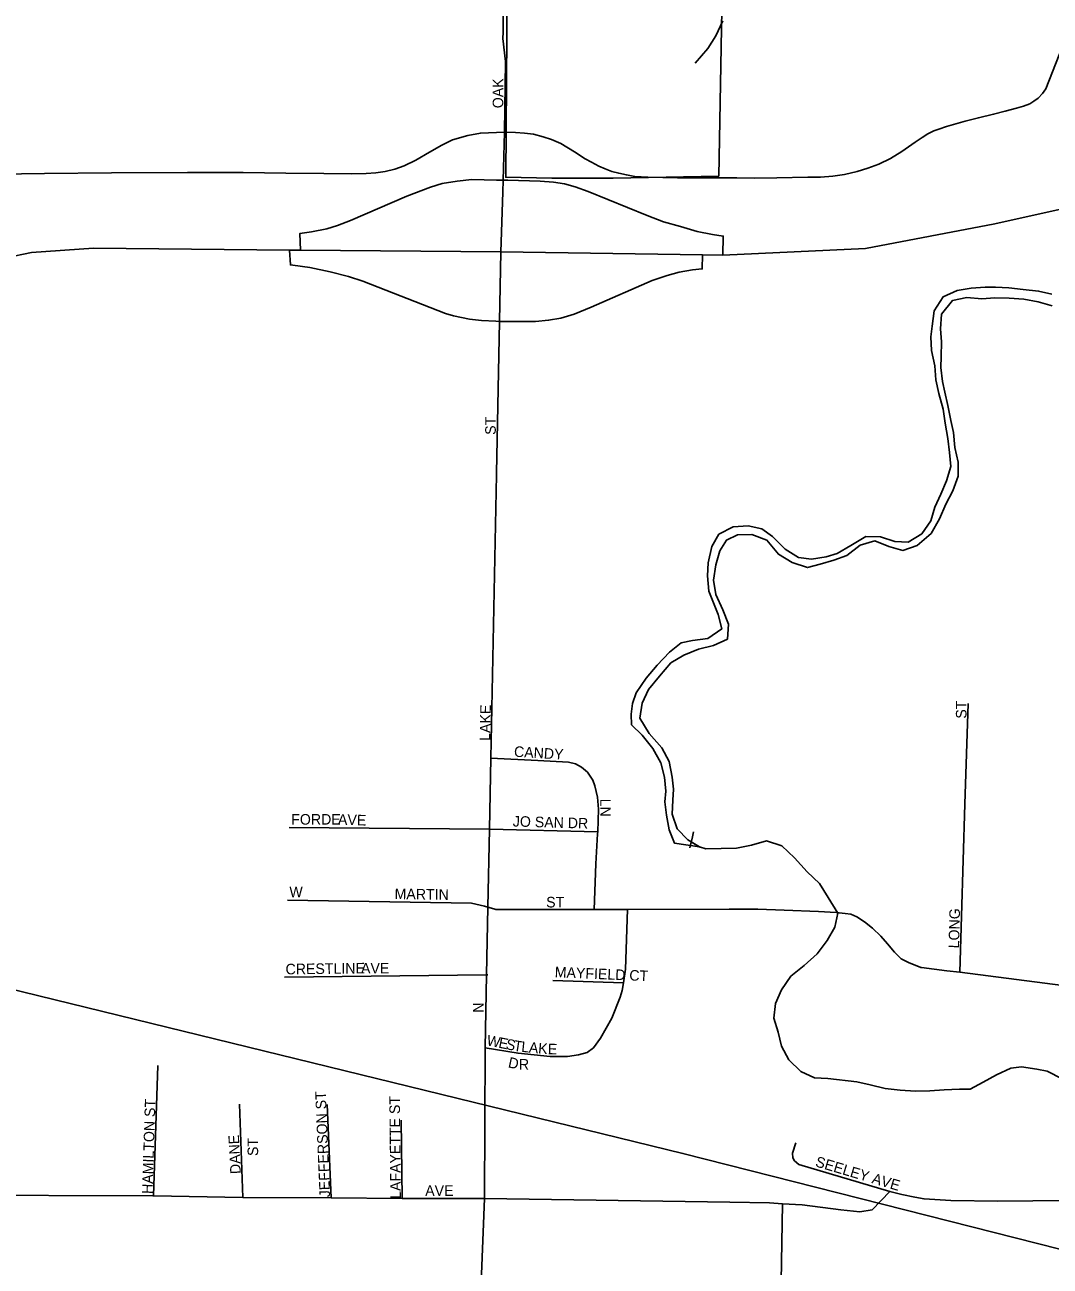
# Model space of a CAD drawing. Extents: x 1857828 to 2277390, y 930619 to 1324581.
# Drawn here: x 2037892 to 2042742, y 1237869 to 1243739 of the extents above; entities that cross this region are included whole.
import ezdxf

# ---------------------------------------------------------------- set-up
doc = ezdxf.new("R2010")
doc.units = 0
for name, color, linetype in [('GM_X_City_Street', 7, 'Continuous'), ('GM_X_City_Street_Text', 7, 'Continuous'), ('GM_X_Corporation', 7, 'Continuous'), ('GM_X_Interchange_Ramps', 7, 'Continuous'), ('GM_X_Minor_River', 7, 'Continuous'), ('GM_X_Rail_Line', 7, 'Continuous'), ('GM_X_State_Route', 7, 'Continuous')]:
    doc.layers.add(name, color=color, linetype=linetype)

msp = doc.modelspace()

# ---------------------------------------------------------------- linework, layer by layer
at = {"layer": 'GM_X_City_Street'}
for points in [[(2040153.8, 1243704.4), (2040170, 1245374.7), (2040170.2, 1245391.3)], [(2041173.6, 1243015), (2041259, 1243014.8), (2041340.8, 1243013.6), (2041448.6, 1243015.9), (2041594.9, 1243018.1), (2041655.5, 1243018.1), (2041714, 1243022.4), (2041768.7, 1243030.5), (2041828.3, 1243045.1), (2041878.7, 1243060.9), (2041931.2, 1243080.4), (2041987, 1243107.4), (2042039.7, 1243140.4), (2042103.5, 1243183.8), (2042135.5, 1243206), (2042163.6, 1243223.4), (2042191.8, 1243236.9), (2042214.5, 1243246.1), (2042251.9, 1243258), (2042339.1, 1243283.5), (2042402, 1243299.2), (2042474, 1243316), (2042528.2, 1243330.6), (2042582.9, 1243345.2), (2042615.4, 1243354.4), (2042645.2, 1243365.3), (2042664.1, 1243377.2), (2042684.2, 1243391.8), (2042705.8, 1243414.6), (2042721.5, 1243436.8), (2042879.2, 1243838.1)], [(2040153.2, 1242947.5), (2040155.1, 1243003.9), (2040159.9, 1243230.7), (2040166.1, 1243565.1), (2040153.5, 1243674.8), (2040153.8, 1243704.4)], [(2037491.1, 1243025.9), (2037533.5, 1243027.8), (2037766.4, 1243032.7), (2037985.2, 1243035.4), (2038302.1, 1243038.1), (2038661.8, 1243039.7), (2038923.9, 1243040.3), (2039126, 1243036.5), (2039305.8, 1243035.9), (2039438.5, 1243033.8), (2039506.2, 1243034.9), (2039552.8, 1243039.2), (2039596.7, 1243045.7), (2039641.6, 1243056.5), (2039686.6, 1243071.7), (2039740.8, 1243098.8), (2039805.8, 1243136.7), (2039863.7, 1243169.7), (2039914.1, 1243194.1), (2039986.7, 1243215.8), (2040046.8, 1243226.6), (2040159.9, 1243230.7)], [(2040159.9, 1243230.7), (2040212, 1243229.9), (2040255.3, 1243226.6), (2040298.1, 1243221.7), (2040343.6, 1243209.8), (2040383.7, 1243196.8), (2040426.5, 1243177.9), (2040491, 1243137.8), (2040542.4, 1243105.8), (2040572.2, 1243088.5), (2040607.4, 1243070.6), (2040636.1, 1243058.1), (2040668.6, 1243045.7), (2040701.1, 1243036.5), (2040736.9, 1243028.9), (2040776.6, 1243021.6)], [(2040776.6, 1243021.6), (2040839.3, 1243019.1), (2040979, 1243015.4), (2041173.6, 1243015)], [(2040122.8, 1241610.7), (2040123, 1241618.3), (2040137.1, 1242336.6), (2040143.6, 1242665.5), (2040153.2, 1242947.5)], [(2040066.4, 1238188.4), (2040069.3, 1238901.9), (2040076.1, 1239246), (2040082.4, 1239566.8), (2040089.7, 1239934.9), (2040096.3, 1240270.4), (2040122.8, 1241610.7)], [(2042338.7, 1240052.9), (2042353.7, 1240529.6)], [(2040096.3, 1240270.4), (2040318.5, 1240259.4), (2040462.9, 1240252), (2040497, 1240244.2), (2040525.2, 1240228.2), (2040553.4, 1240204.3), (2040577.7, 1240166.3), (2040587.8, 1240140.2), (2040600.2, 1240086), (2040604.5, 1240029.8), (2040601.5, 1239923.3), (2040601.2, 1239913.4), (2040592, 1239770.8), (2040585.3, 1239556.2)], [(2042313.7, 1239258.5), (2042338.7, 1240052.9), (2042338.7, 1240052.9)], [(2039141.6, 1239943), (2040089.7, 1239934.9)], [(2040089.7, 1239934.9), (2040601.5, 1239923.3)], [(2039133.6, 1239599.6), (2040003.8, 1239585.4), (2040066, 1239571.6), (2040082.4, 1239566.8), (2040110.4, 1239558.7), (2040110.7, 1239558.6)], [(2040110.7, 1239558.6), (2040120.2, 1239555.9), (2040585.3, 1239556.2), (2040655.5, 1239556.2), (2040741.7, 1239556.3), (2041222.8, 1239556.8), (2041359.1, 1239557.4), (2041483.4, 1239551.9), (2041645.9, 1239546.6), (2041730.1, 1239541), (2041772.2, 1239537.1), (2041798.3, 1239533.2), (2041826.5, 1239521.3), (2041862.7, 1239497.4), (2041901, 1239467.4), (2041941.3, 1239429.5), (2041971.6, 1239393.5), (2042005.9, 1239353.5), (2042036.1, 1239321.5), (2042072.3, 1239305.6), (2042130.6, 1239281.7), (2042133.4, 1239281.4)], [(2040420.6, 1238860.5), (2040425.3, 1238860.5), (2040459.1, 1238860.7), (2040511.2, 1238868.9), (2040551.2, 1238879.1), (2040581.2, 1238901.4), (2040615, 1238947.7), (2040668.6, 1239042.3), (2040708.1, 1239140.9), (2040717.9, 1239173), (2040723.3, 1239208.6), (2040733.3, 1239273.5), (2040741.7, 1239556.3)], [(2042133.4, 1239281.4), (2042253, 1239266.2), (2042313.7, 1239258.5), (2042850.8, 1239190.6), (2042909, 1239186.9), (2042981.2, 1239193.2), (2043056.1, 1239197.2)], [(2039119.7, 1239236.1), (2040076.1, 1239246), (2040081.6, 1239246)], [(2040388.8, 1239219.7), (2040723.3, 1239208.6)], [(2040069.3, 1238901.9), (2040224.5, 1238875.7), (2040376.9, 1238860.3), (2040420.6, 1238860.5)], [(2038500.9, 1238201.4), (2038520.8, 1238817.9)], [(2038923.3, 1238194), (2038906.8, 1238634.9)], [(2039340.1, 1238192.1), (2039321.8, 1238632.7)], [(2039676.9, 1238188.4), (2039671.1, 1238560)], [(2041538.1, 1238451.9), (2041522.4, 1238403.6), (2041524.5, 1238381.6), (2041532.6, 1238367.5), (2041552.7, 1238349.6), (2041983, 1238222.3)], [(2036926.3, 1238215.9), (2036980, 1238214), (2037509.7, 1238204.1), (2038497, 1238201.4)], [(2038497, 1238201.4), (2038500.9, 1238201.4), (2038923.3, 1238194), (2039340.1, 1238192.1), (2039676.9, 1238188.4), (2040066.4, 1238188.4), (2041226.9, 1238172.1), (2041414.3, 1238168.8), (2041476.2, 1238163.7), (2041568.2, 1238158.7), (2041752.2, 1238135.3), (2041840.8, 1238125.2), (2041900.1, 1238135.5), (2041983, 1238222.3), (2042040.7, 1238207.6), (2042100.9, 1238195.5), (2042145.1, 1238187.4), (2042271.6, 1238179.1), (2042494.5, 1238176.7), (2043322.8, 1238183.8), (2043401.4, 1238188.8), (2043480, 1238207.2)], [(2039034.4, 1233478.6), (2039104.6, 1233589.1), (2039218.9, 1233757.8), (2039361.2, 1233976.7), (2039844.3, 1234709.8), (2039894.4, 1234786.1), (2039912.5, 1234816.2), (2039922.5, 1234836.3), (2039934.5, 1234866.4), (2039948.5, 1234928.7), (2039956.5, 1235017.1), (2039980.9, 1235485.3), (2039995.2, 1235760.6), (2039997.7, 1235808.6), (2039999.5, 1235886.6), (2040022.6, 1236919.5), (2040034.6, 1237378.6), (2040036, 1237433.8), (2040066.4, 1238188.4)], [(2041456.2, 1237064.2), (2041476.2, 1238163.7)]]:
    msp.add_lwpolyline(points, dxfattribs=at)
at = {"layer": 'GM_X_Corporation'}
for points in [[(2040172.8, 1243918.9), (2040166.8, 1243017.8), (2040384.9, 1243013.4), (2040674.1, 1243013.4), (2041173.8, 1243023.7), (2041204.6, 1244682.4)], [(2041204.6, 1244682.4), (2041173.8, 1243023.7), (2040674.1, 1243013.4), (2040384.9, 1243013.4), (2040166.8, 1243017.8), (2040172.8, 1243918.9)]]:
    msp.add_lwpolyline(points, dxfattribs=at)
at = {"layer": 'GM_X_Interchange_Ramps'}
for points in [[(2040155.1, 1243003.9), (2040123.5, 1243004.2), (2040006.6, 1243007.1), (2039936, 1242999.8), (2039865.3, 1242988.3), (2039810.5, 1242971), (2039699.4, 1242929.1), (2039432.5, 1242813.7), (2039370.5, 1242789.1), (2039320, 1242774.7), (2039247.9, 1242760.3), (2039193.2, 1242752.7), (2039195.3, 1242673.6)], [(2041193.7, 1242650.2), (2041195, 1242739.7), (2041144.8, 1242747.3), (2041071.3, 1242761.8), (2040993.4, 1242784.9), (2040912.6, 1242806.5), (2040834.7, 1242836.8), (2040556.3, 1242950.8), (2040494.2, 1242972.4), (2040443.8, 1242986.9), (2040392.7, 1242995.2), (2040329.3, 1243000.1), (2040176.9, 1243003.6), (2040155.1, 1243003.9)], [(2039143.5, 1242673.6), (2039148.3, 1242603.4), (2039159.9, 1242601.6), (2039239.2, 1242591.5), (2039335.8, 1242571.3), (2039422.4, 1242548.2), (2039490.2, 1242526.6), (2039881.2, 1242373.6), (2039918.7, 1242362), (2039995.5, 1242347.2), (2040052.6, 1242339.9), (2040119.2, 1242337), (2040137.1, 1242336.6)], [(2040137.1, 1242336.6), (2040165.3, 1242336.1), (2040244.7, 1242336.1), (2040306.7, 1242336.1), (2040368.8, 1242341.8), (2040426.5, 1242351.9), (2040489.9, 1242370.7), (2040570.7, 1242403.9), (2040859.2, 1242529.4), (2040929.9, 1242553.9), (2040986.2, 1242568.4), (2041049.6, 1242579.9), (2041096.1, 1242584.9), (2041097.1, 1242651.6)]]:
    msp.add_lwpolyline(points, dxfattribs=at)
at = {"layer": 'GM_X_Minor_River'}
for points in [[(2041194, 1243757.2), (2041160.5, 1243686.6), (2041122.9, 1243626.1), (2041063.2, 1243557.4)], [(2042748.9, 1242465.9), (2042686.6, 1242479.5), (2042614.2, 1242487.1), (2042545.9, 1242494.6), (2042483.6, 1242498.2), (2042433.5, 1242497.9), (2042367.2, 1242493.4), (2042301.1, 1242482.9), (2042235.1, 1242452.3), (2042193.5, 1242385.7), (2042184.1, 1242313.3), (2042176.5, 1242263.1), (2042181, 1242198.8), (2042195.7, 1242126.6)], [(2041083.4, 1239851.6), (2041028.4, 1239884.4), (2040977.8, 1239936.3), (2040953.1, 1240006.5), (2040956.5, 1240072.8), (2040960.1, 1240125.1), (2040953.6, 1240181.3), (2040938.9, 1240255.5), (2040904.2, 1240319.6), (2040845.4, 1240387.5), (2040800.6, 1240459.5), (2040812.1, 1240531.9), (2040841.6, 1240596.4), (2040893.3, 1240659), (2040947, 1240721.7), (2041008.9, 1240758.3), (2041078.9, 1240786.9), (2041149, 1240803.4), (2041215, 1240834), (2041220.4, 1240904.4), (2041193.7, 1240972.5), (2041161, 1241044.6), (2041148.4, 1241112.8), (2041159.8, 1241185.2), (2041179.3, 1241251.7), (2041211, 1241302.1), (2041263, 1241326.6), (2041331.2, 1241329.1), (2041401.7, 1241301.4), (2041456.5, 1241235.5), (2041521.1, 1241195.7), (2041593.6, 1241172.1), (2041653.6, 1241188.6), (2041717.7, 1241207.1), (2041779.8, 1241229.6), (2041843.6, 1241278.3), (2041911.7, 1241298.9), (2041978.2, 1241271.2), (2042044.6, 1241253.6), (2042112.6, 1241276.1), (2042178.4, 1241332.8), (2042218, 1241403.4), (2042247.5, 1241471.9), (2042281.1, 1241534.4), (2042306.6, 1241604.9), (2042306, 1241671.2), (2042291.4, 1241739.4), (2042284.7, 1241811.7), (2042272.2, 1241867.9), (2042257.5, 1241938.1), (2042242.9, 1242002.3), (2042232.5, 1242052.5), (2042223.9, 1242118.7), (2042225.4, 1242171), (2042226.9, 1242239.3), (2042222.3, 1242301.5), (2042227.8, 1242369.9), (2042279.4, 1242434.5), (2042347.5, 1242449.1), (2042417.9, 1242443.5), (2042480.1, 1242448), (2042548.3, 1242446.4), (2042616.6, 1242440.8), (2042685, 1242429.3), (2042751.4, 1242409.6)], [(2042751.4, 1242409.6), (2042685, 1242429.3), (2042616.6, 1242440.8), (2042548.3, 1242446.4), (2042480.1, 1242448), (2042417.9, 1242443.5), (2042347.5, 1242449.1), (2042279.4, 1242434.5), (2042227.8, 1242369.9), (2042222.3, 1242301.5), (2042226.9, 1242239.3), (2042225.4, 1242171), (2042223.9, 1242118.7), (2042232.5, 1242052.5), (2042242.9, 1242002.3), (2042257.5, 1241938.1), (2042272.2, 1241867.9), (2042284.7, 1241811.7), (2042291.4, 1241739.4), (2042306, 1241671.2), (2042306.6, 1241604.9), (2042281.1, 1241534.4), (2042247.5, 1241471.9), (2042218, 1241403.4), (2042178.4, 1241332.8), (2042112.6, 1241276.1), (2042044.6, 1241253.6), (2041978.2, 1241271.2), (2041911.7, 1241298.9), (2041843.6, 1241278.3), (2041779.8, 1241229.6), (2041717.7, 1241207.1), (2041653.6, 1241188.6), (2041593.6, 1241172.1), (2041521.1, 1241195.7), (2041456.5, 1241235.5), (2041401.7, 1241301.4), (2041331.2, 1241329.1), (2041263, 1241326.6), (2041211, 1241302.1), (2041179.3, 1241251.7), (2041159.8, 1241185.2), (2041148.4, 1241112.8), (2041161, 1241044.6), (2041193.7, 1240972.5), (2041220.4, 1240904.4), (2041215, 1240834), (2041149, 1240803.4), (2041078.9, 1240786.9), (2041008.9, 1240758.3), (2040947, 1240721.7), (2040893.3, 1240659), (2040841.6, 1240596.4), (2040812.1, 1240531.9), (2040800.6, 1240459.5), (2040845.4, 1240387.5), (2040904.2, 1240319.6), (2040938.9, 1240255.5), (2040953.6, 1240181.3), (2040960.1, 1240125.1), (2040956.5, 1240072.8), (2040953.1, 1240006.5), (2040977.8, 1239936.3), (2041028.4, 1239884.4), (2041084.9, 1239850.7)], [(2042195.7, 1242126.6), (2042200.3, 1242060.3), (2042214.9, 1241996.1), (2042235.6, 1241921.9), (2042244.2, 1241855.6), (2042256.9, 1241783.4), (2042265.5, 1241717.2), (2042272, 1241650.9), (2042250.6, 1241582.4), (2042225, 1241520), (2042195.4, 1241457.5), (2042177.9, 1241393.1), (2042134.2, 1241332.5), (2042070.3, 1241291.9), (2042006.1, 1241295.5), (2041939.6, 1241317.1), (2041869.4, 1241318.7), (2041799.5, 1241276), (2041733.5, 1241239.4), (2041681.5, 1241222.9), (2041613.3, 1241212.4), (2041551, 1241220.1), (2041488.4, 1241259.8), (2041427.7, 1241319.7), (2041377.2, 1241355.5), (2041312.8, 1241369.1), (2041242.6, 1241364.6), (2041174.6, 1241330), (2041141, 1241271.5), (2041123.6, 1241195), (2041120.1, 1241132.7), (2041126.7, 1241060.4), (2041171.8, 1240950.2), (2041188.5, 1240882.1), (2041122.6, 1240837.4), (2041050.4, 1240826.9), (2040996.3, 1240816.4), (2040940.5, 1240771.9), (2040882.8, 1240711.2), (2040831.1, 1240648.6), (2040783.5, 1240579.9), (2040765.9, 1240529.6), (2040760.3, 1240479.3), (2040760.7, 1240429.1), (2040811.4, 1240379.2), (2040862.1, 1240317.3), (2040900.8, 1240249.2), (2040917.4, 1240181), (2040924, 1240114.8), (2040918.4, 1240064.5), (2040927, 1240002.3), (2040939.6, 1239932.1), (2040964.3, 1239869.9), (2041083.4, 1239851.6)], [(2042195.7, 1242126.6), (2042200.3, 1242060.3), (2042214.9, 1241996.1), (2042235.6, 1241921.9), (2042244.2, 1241855.6), (2042256.9, 1241783.4), (2042265.5, 1241717.2), (2042272, 1241650.9), (2042250.6, 1241582.4), (2042225, 1241520), (2042195.4, 1241457.5), (2042177.9, 1241393.1), (2042134.2, 1241332.5), (2042070.3, 1241291.9), (2042006.1, 1241295.5), (2041939.6, 1241317.1), (2041869.4, 1241318.7), (2041799.5, 1241276), (2041733.5, 1241239.4), (2041681.5, 1241222.9), (2041613.3, 1241212.4), (2041551, 1241220.1), (2041488.4, 1241259.8), (2041427.7, 1241319.7), (2041377.2, 1241355.5), (2041312.8, 1241369.1), (2041242.6, 1241364.6), (2041174.6, 1241330), (2041141, 1241271.5), (2041123.6, 1241195), (2041120.1, 1241132.7), (2041126.7, 1241060.4), (2041171.8, 1240950.2), (2041188.5, 1240882.1), (2041122.6, 1240837.4), (2041050.4, 1240826.9), (2040996.3, 1240816.4), (2040940.5, 1240771.9), (2040882.8, 1240711.2), (2040831.1, 1240648.6), (2040783.5, 1240579.9), (2040765.9, 1240529.6), (2040760.3, 1240479.3), (2040760.7, 1240429.1), (2040811.4, 1240379.2), (2040862.1, 1240317.3), (2040900.8, 1240249.2), (2040917.4, 1240181), (2040924, 1240114.8), (2040918.4, 1240064.5), (2040927, 1240002.3), (2040939.6, 1239932.1), (2040964.3, 1239869.9), (2041083.4, 1239851.6)], [(2041037.6, 1239847.7), (2041050.4, 1239898.5), (2041054, 1239922.9)], [(2041083.4, 1239851.6), (2041113.1, 1239842.8), (2041185.3, 1239843.3), (2041257.6, 1239845.8), (2041329.7, 1239860.4), (2041399.8, 1239880.9), (2041472.3, 1239857.3), (2041533, 1239799.5), (2041591.8, 1239733.6), (2041650.5, 1239677.7), (2041691.2, 1239611.7), (2041738, 1239537.7), (2041722.5, 1239471.3), (2041686.9, 1239408.8), (2041639.3, 1239346.1), (2041577.5, 1239291.5), (2041515.7, 1239240.8), (2041470.1, 1239176.2), (2041442.5, 1239111.8), (2041435.1, 1239041.4), (2041455.7, 1238975.2), (2041470.4, 1238909), (2041505, 1238845), (2041561.7, 1238789.1), (2041626.2, 1238759.4), (2041690.5, 1238755.8), (2041827.1, 1238740.7), (2041889.5, 1238727), (2041961.9, 1238709.4), (2042032.2, 1238701.9), (2042104.6, 1238696.4), (2042172.8, 1238698.8), (2042241, 1238703.3), (2042313.3, 1238705.8), (2042363.5, 1238706.2), (2042425.4, 1238738.7), (2042487.4, 1238773.3), (2042555.3, 1238805.9), (2042605.5, 1238812.3), (2042677.8, 1238800.7), (2042728.1, 1238791), (2042798.7, 1238755.3)]]:
    msp.add_lwpolyline(points, dxfattribs=at)
at = {"layer": 'GM_X_Rail_Line'}
msp.add_lwpolyline([(2010250.7, 1246105.6), (2015802.6, 1244725.6), (2020567.6, 1243531.6), (2023679.8, 1242724.2), (2028101.7, 1241626.9), (2032683.1, 1240476.3), (2034089.4, 1240128.3), (2037647.8, 1239223.2), (2041004.2, 1238402), (2042999.3, 1237895.6), (2043803.3, 1237657.3), (2044879.5, 1237299.8), (2048172.1, 1236193.5), (2051939.6, 1234938.6)], dxfattribs=at)
at = {"layer": 'GM_X_State_Route'}
msp.add_lwpolyline([(2037679, 1242611.1), (2037923.7, 1242662), (2038217, 1242682.4), (2039143.5, 1242673.6), (2039195.3, 1242673.6), (2040143.6, 1242665.5), (2041097.1, 1242651.6), (2041193.7, 1242650.2), (2041867.8, 1242681.3), (2042480.4, 1242797.7), (2043464.8, 1243017.3), (2044921.9, 1243338.8), (2045630.9, 1243505.5), (2046003.1, 1243567.6), (2046480.7, 1243647.4), (2047343.5, 1243756.3), (2047503.6, 1243776.5), (2048349.7, 1243883.2)], dxfattribs=at)

# ---------------------------------------------------------------- texts
at = {"layer": 'GM_X_City_Street_Text'}
for s, rotation, p in [('OAK', 90, (2040154.6, 1243344.3)), ('ST', 90, (2040119.4, 1241799.9)), ('LAKE', 88.78191, (2040092.9, 1240352.5)), ('ST', 90, (2042345.8, 1240457.9)), ('CANDY', 356.49529, (2040204.5, 1240278.1)), ('LN', 270, (2040613.4, 1240079.5)), ('FORDE', 0.00001, (2039152, 1239956.9)), ('AVE', 358.02636, (2039372.3, 1239956.9)), ('JO SAN DR', 358.33421, (2040199.4, 1239948.1)), ('W', 0.00001, (2039143.2, 1239613.7)), ('MARTIN', 359.11911, (2039640.5, 1239604.9)), ('ST', 0.00001, (2040357.6, 1239565.3)), ('LONG', 88.53205, (2042310.5, 1239371.3)), ('CRESTLINE', 0.76347, (2039125.4, 1239248.5)), ('AVE', 0.00001, (2039482, 1239252.9)), ('MAYFIELD CT', 357.53849, (2040397.6, 1239235.3)), ('N', 90, (2040062.2, 1239067.5)), ('W', 348.72964, (2040073.4, 1238913.9)), ('E', 348.72757, (2040129.5, 1238902.8)), ('S', 348.76465, (2040164.1, 1238895.9)), ('T', 350.8103, (2040200.5, 1238888.6)), ('L', 354.34993, (2040238.6, 1238882.6)), ('A', 355.17329, (2040274.4, 1238879)), ('K', 355.20641, (2040318.3, 1238875.3)), ('E', 357.88353, (2040364.7, 1238871.5)), ('D', 347.7083, (2040174.8, 1238809.7)), ('R', 358.77895, (2040228.1, 1238799.1)), ('JEFFERSON ST', 92.41198, (2039336.2, 1238195.9)), ('HAMILTON ST', 88.17074, (2038495.8, 1238209.8)), ('LAFAYETTE ST', 90.57483, (2039670.6, 1238187.4)), ('DANE', 92.93955, (2038913.8, 1238305.8)), ('ST', 90, (2038995.4, 1238389.9)), ('SEELEY AVE', 343.4995, (2041627.4, 1238341.7)), ('AVE', 0.00001, (2039785.6, 1238201.3))]:
    msp.add_text(s, height=50, rotation=rotation, dxfattribs=at).set_placement(p)

doc.saveas('drawing.dxf')
